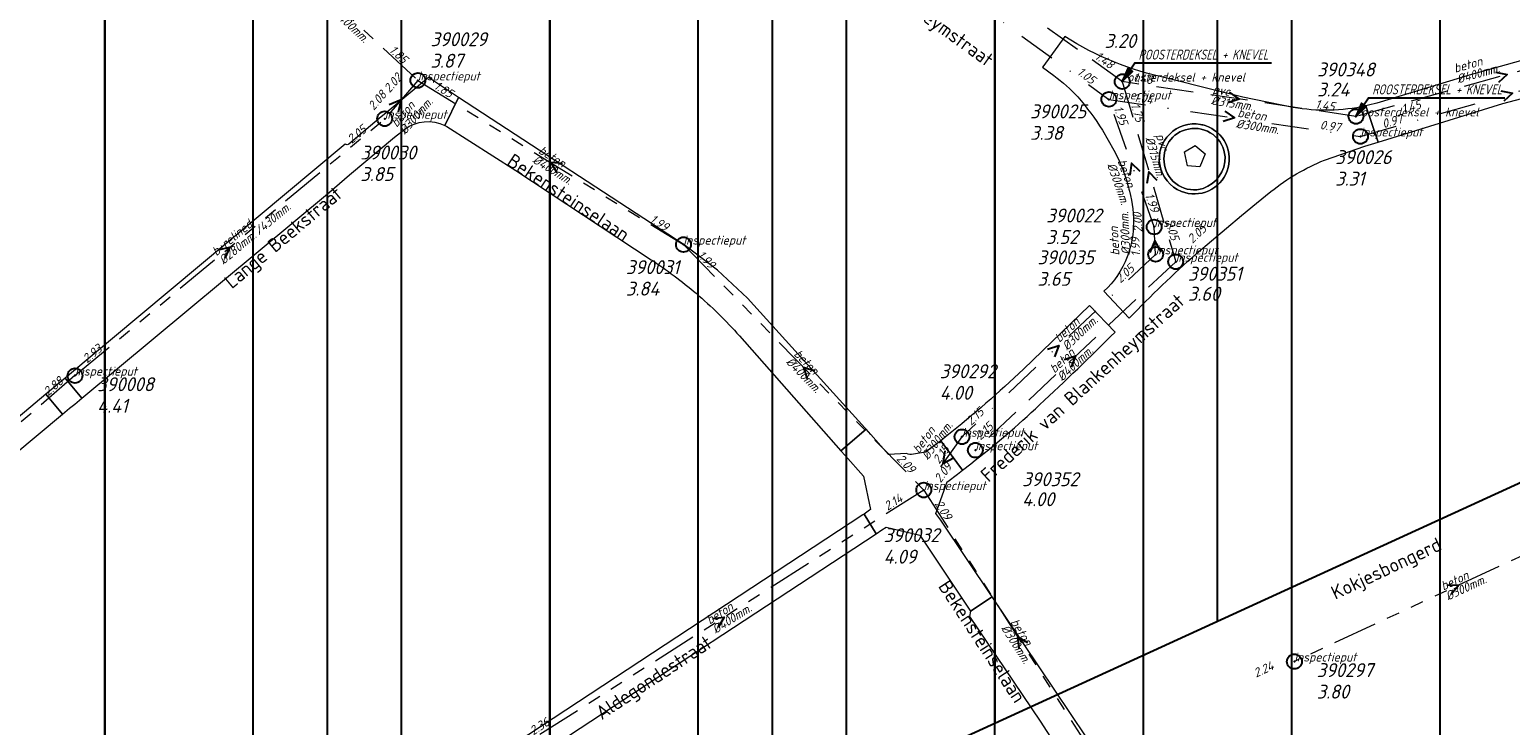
# Model space of a CAD drawing. Extents: x 148869 to 161638, y 453607 to 469810.
# Tile 376 of 656: x 154968 to 155167, y 462526 to 462620. Entities that reach past the tile are written whole.
import ezdxf
from ezdxf.enums import TextEntityAlignment as Align

# ---------------------------------------------------------------- set-up
doc = ezdxf.new("R2010")
doc.units = 0
doc.header["$PDMODE"] = 32
doc.header["$PDSIZE"] = 2
for name, pattern in [('RI-GWA', [18.45, 6, -1.8, 1.75, -1.8, 1.75, -1.8, 1.75, -1.8]), ('RI-HWA', [7.4, 5, -2.4]), ('RI-VWA', [11, 5, -3, 0, -3])]:
    doc.linetypes.add(name, pattern=pattern)
doc.layers.get('0').update_dxf_attribs({"linetype": 'CONTINUOUS'})
doc.layers.get('DEFPOINTS').update_dxf_attribs({"linetype": 'CONTINUOUS'})
for name, color, linetype in [('2022 hatch', 10, 'CONTINUOUS'), ('2024', 160, 'CONTINUOUS'), ('2024 hatch', 160, 'CONTINUOUS'), ('B-OI-AANPIJLING', 1, 'CONTINUOUS')]:
    doc.layers.add(name, color=color, linetype=linetype)
for name, color, linetype, lineweight in [('B-OI-RI-BIJZONDERDERHEDEN-T18', 134, 'CONTINUOUS', 18), ('B-OI-RI-GWA-MATERIAAL-T18', 10, 'CONTINUOUS', 18), ('B-OI-RI-GWA-PUTDEKSELHOOGTE-T25', 10, 'CONTINUOUS', 25), ('B-OI-RI-GWA_BOB-T18', 10, 'CONTINUOUS', 18), ('B-OI-RI-GWA_DIAMETER-HOOGTE-T18', 10, 'CONTINUOUS', 18), ('B-OI-RI-GWA_DIAMETER-T18', 10, 'CONTINUOUS', 18), ('B-OI-RI-GWA_PUTNUMMER-T18', 10, 'CONTINUOUS', 18), ('B-OI-RI-GWA_RIOOLPUT-S', 10, 'CONTINUOUS', 25), ('B-OI-RI-GWA_TRANSPORTLEIDING-G', 10, 'RI-GWA', 18), ('B-OI-RI-HWA-BOB-T18', 150, 'CONTINUOUS', 18), ('B-OI-RI-HWA-MATERIAAL-T18', 150, 'CONTINUOUS', 18), ('B-OI-RI-HWA-PUTDEKSELHOOGTE-T25', 150, 'CONTINUOUS', 25), ('B-OI-RI-HWA-PUTNUMMER-T25', 150, 'CONTINUOUS', 25), ('B-OI-RI-HWA_DIAMETER-T18', 150, 'CONTINUOUS', 18), ('B-OI-RI-HWA_RIOOLPUT-S', 150, 'CONTINUOUS', 25), ('B-OI-RI-HWA_TRANSPORTLEIDING-G', 150, 'RI-HWA', 18), ('B-OI-RI-STROOMRICHTING-S', 252, 'CONTINUOUS', 25), ('B-OI-RI-VWA-BOB-T18', 34, 'CONTINUOUS', 18), ('B-OI-RI-VWA-DIAMETER-T18', 34, 'CONTINUOUS', 18), ('B-OI-RI-VWA-MATERIAAL-T18', 34, 'CONTINUOUS', 18), ('B-OI-RI-VWA_PUTDEKSELHOOGTE-T25', 34, 'CONTINUOUS', 25), ('B-OI-RI-VWA_PUTNUMMER-T25', 34, 'CONTINUOUS', 25), ('B-OI-RI-VWA_RIOOLPUT-S', 34, 'CONTINUOUS', 25), ('B-OI-RI-VWA_TRANSPORTLEIDING-G', 34, 'RI-VWA', 18), ('B-RO-OG-TOPOGRAFIE-T18', 2, 'CONTINUOUS', 18), ('B-RO-VH-VERHARDING_BEDRIJFSVLOERPLAAT-GV', 251, 'CONTINUOUS', 18), ('B-RO-VH-VERHARDING_HALFVERHARDING_GRIND-GV', 251, 'CONTINUOUS', 18), ('B-RO-VH-VERHARDING_STRAATBAKSTEEN-GV', 251, 'CONTINUOUS', 18)]:
    doc.layers.add(name, color=color, linetype=linetype, lineweight=lineweight)
doc.styles.add('NLCS-ISO-M200-T18', font='NLCS-ISO.ttf', dxfattribs={"height": 0.36})
doc.styles.add('NLCS-ISO-M500-T18_CURSIEF', font='NLCS-ISO.ttf', dxfattribs={"oblique": 15, "height": 0.9})
doc.styles.add('NLCS-ISO-M750-T25_CURSIEF', font='NLCS-ISO.ttf', dxfattribs={"oblique": 15, "height": 1.875})

# ---------------------------------------------------------------- blocks, each defined once
blk = doc.blocks.new('ACMAP_ANN_TEMPLATE_gwa-diam-hoogte')
at = {"color": 0, "linetype": 'ByBlock', "style": 'NLCS-ISO-M500-T18_CURSIEF', "oblique": 15}
blk.add_attdef('gwa-diam-hoogte', (4, -1.3), '', height=1.2, dxfattribs=at)
blk = doc.blocks.new('ACMAP_ANN_TEMPLATE_vwa-diam')
at = {"color": 0, "linetype": 'ByBlock', "style": 'NLCS-ISO-M500-T18_CURSIEF', "oblique": 15}
blk.add_attdef('vwa-diam', (0.3, -1.3), '', height=1.2, dxfattribs=at)
blk = doc.blocks.new('ACMAP_ANN_TEMPLATE_vwa-materiaal')
at = {"color": 0, "linetype": 'ByBlock', "style": 'NLCS-ISO-M500-T18_CURSIEF', "oblique": 15}
blk.add_attdef('vwa-mat', (0.3, 0.2), '', height=1.2, dxfattribs=at)
blk = doc.blocks.new('ACMAP_ANN_TEMPLATE_vwa-nap-l')
at = {"color": 0, "linetype": 'ByBlock', "style": 'NLCS-ISO-M500-T18_CURSIEF', "oblique": 15}
blk.add_attdef('vwa-nap-l', (3.3, 0.2), '', height=1.2, dxfattribs=at)
blk = doc.blocks.new('ACMAP_ANN_TEMPLATE_vwa-nap-r')
at = {"color": 0, "linetype": 'ByBlock', "style": 'NLCS-ISO-M500-T18_CURSIEF', "oblique": 15}
blk.add_attdef('vwa-nap-r', (-5.6, 0.2), '', height=1.2, dxfattribs=at)
blk = doc.blocks.new('ACMAP_ANN_TEMPLATE_hwa-diam')
at = {"color": 0, "linetype": 'ByBlock', "style": 'NLCS-ISO-M500-T18_CURSIEF', "oblique": 15}
blk.add_attdef('hwa-diam', (-3.7, -1.3), '', height=1.2, dxfattribs=at)
blk = doc.blocks.new('ACMAP_ANN_TEMPLATE_hwa-materiaal')
at = {"color": 0, "linetype": 'ByBlock', "style": 'NLCS-ISO-M500-T18_CURSIEF', "oblique": 15}
blk.add_attdef('hwa-mat', (-3.7, 0.2), '', height=1.2, dxfattribs=at)
blk = doc.blocks.new('ACMAP_ANN_TEMPLATE_hwa-nap-l')
at = {"color": 0, "linetype": 'ByBlock', "style": 'NLCS-ISO-M500-T18_CURSIEF', "oblique": 15}
blk.add_attdef('hwa-nap-l', (3.3, 0.2), '', height=1.2, dxfattribs=at)
blk = doc.blocks.new('ACMAP_ANN_TEMPLATE_hwa-nap-r')
at = {"color": 0, "linetype": 'ByBlock', "style": 'NLCS-ISO-M500-T18_CURSIEF', "oblique": 15}
blk.add_attdef('hwa-nap-r', (-5.6, 0.2), '', height=1.2, dxfattribs=at)
blk = doc.blocks.new('ACMAP_ANN_TEMPLATE_gwa-diam')
at = {"color": 0, "linetype": 'ByBlock', "style": 'NLCS-ISO-M500-T18_CURSIEF', "oblique": 15}
blk.add_attdef('gwa-diam', (-2.2, -1.3), '', height=1.2, dxfattribs=at)
blk = doc.blocks.new('ACMAP_ANN_TEMPLATE_gwa-materiaal')
at = {"color": 0, "linetype": 'ByBlock', "style": 'NLCS-ISO-M500-T18_CURSIEF', "oblique": 15}
blk.add_attdef('gwa-mat', (-2.2, 0.2), '', height=1.2, dxfattribs=at)
blk = doc.blocks.new('ACMAP_ANN_TEMPLATE_gwa-nap-l')
at = {"color": 0, "linetype": 'ByBlock', "style": 'NLCS-ISO-M500-T18_CURSIEF', "oblique": 15}
blk.add_attdef('gwa-nap-l', (2.3, 0.2), '', height=1.2, dxfattribs=at)
blk = doc.blocks.new('ACMAP_ANN_TEMPLATE_gwa-nap-r')
at = {"color": 0, "linetype": 'ByBlock', "style": 'NLCS-ISO-M500-T18_CURSIEF', "oblique": 15}
blk.add_attdef('gwa-nap-r', (-5.6, 0.2), '', height=1.2, dxfattribs=at)
blk = doc.blocks.new('ACMAP_ANN_TEMPLATE_hwa-puth')
at = {"color": 0, "linetype": 'ByBlock', "style": 'NLCS-ISO-M750-T25_CURSIEF', "oblique": 15}
blk.add_attdef('hwa-puth', (-9, -6.8), '', height=1.88, dxfattribs=at)
blk = doc.blocks.new('ACMAP_ANN_TEMPLATE_hwa-putnr')
at = {"color": 0, "linetype": 'ByBlock', "style": 'NLCS-ISO-M750-T25_CURSIEF', "oblique": 15}
blk.add_attdef('hwa-putnr', (-9, -4.1), '', height=1.88, dxfattribs=at)
blk = doc.blocks.new('ACMAP_ANN_TEMPLATE_type knoop')
at = {"layer": 'DEFPOINTS', "style": 'NLCS-ISO-M500-T18_CURSIEF', "oblique": 15}
blk.add_attdef('type_knoop', (0, 0), '', height=1.2, dxfattribs=at)
blk = doc.blocks.new('ACMAP_ANN_TEMPLATE_gwa-puth')
at = {"color": 0, "linetype": 'ByBlock', "style": 'NLCS-ISO-M750-T25_CURSIEF', "oblique": 15}
blk.add_attdef('gwa-puth', (3, -5), '', height=1.88, dxfattribs=at)
blk = doc.blocks.new('ACMAP_ANN_TEMPLATE_gwa-putnr')
at = {"color": 0, "linetype": 'ByBlock', "style": 'NLCS-ISO-M750-T25_CURSIEF', "oblique": 15}
blk.add_attdef('gwa-putnr', (3, -2.1), '', height=1.88, dxfattribs=at)
blk = doc.blocks.new('ACMAP_ANN_TEMPLATE_vwa-puth')
at = {"color": 0, "linetype": 'ByBlock', "style": 'NLCS-ISO-M750-T25_CURSIEF', "oblique": 15}
blk.add_attdef('vwa-puth', (-3, 5), '', height=1.88, dxfattribs=at)
blk = doc.blocks.new('ACMAP_ANN_TEMPLATE_vwa-putnr')
at = {"color": 0, "linetype": 'ByBlock', "style": 'NLCS-ISO-M750-T25_CURSIEF', "oblique": 15}
blk.add_attdef('vaw-putnr', (-3, 7.9), '', height=1.88, dxfattribs=at)

msp = doc.modelspace()

# ---------------------------------------------------------------- hatches: boundary and pattern name
at = {"layer": '2022 hatch'}
h = msp.add_hatch(dxfattribs=at)
h.set_pattern_fill('ANSI31', color=256, scale=19.992, angle=45)
h.set_pattern_definition([(90, (0, 0), (-19.992, 0), [])])
h.paths.add_polyline_path([(155957.39, 462199.72), (155824.6, 462339.47), (155809.4, 462364.77), (155712.06, 462492.35), (155741.32, 462534.94), (155724.45, 462653.5), (155647.56, 462844.84), (155571.03, 462835.78), (155539.5, 462940.93), (155214.41, 462860.04), (154975.03, 462800.21), (154771.75, 462639.51), (154795.06, 462617.84), (154687.68, 462525.32), (154739.27, 462359.61), (154777.22, 462294.15), (154815.26, 462238.26), (154900.32, 462169.47), (154928.55, 462144.03), (154992.39, 461993.67), (155064.08, 461959.84), (155069.75, 461944.78), (155080.62, 461929.02), (155099.54, 461841.43), (155124.54, 461788.65), (155176.21, 461747.53), (155253.1, 461670.14), (155301.18, 461625.42), (155386.96, 461536.3), (155426.74, 461562.76), (155670.4, 461472.54), (155778.97, 461514.91), (155823.82, 461578.91), (155914.94, 461739.53), (155884.36, 461781.4), (155900.67, 461812.33), (155940.19, 461941.25), (155946.89, 461971.72), (155993.5, 462030.18), (155993.12, 462149.22)])
at = {"layer": '2024 hatch'}
h = msp.add_hatch(dxfattribs=at)
h.set_pattern_fill('ANSI31', color=256, scale=29.988, angle=45)
h.set_pattern_definition([(90, (0, 0), (-29.988, 0), [])])
h.paths.add_polyline_path([(154015.87, 462797.75), (154202.83, 462955.78), (154346.68, 463068.63), (154364.41, 463095.54), (154437.88, 463175.34), (154670.41, 463542.86), (154884.23, 463104.81), (154897.76, 462951.83), (154919.68, 462915.44), (155046.11, 462824.08), (155229.96, 462587.13), (155017.76, 462489.93), (155010.79, 462460.83), (155012.88, 462401.81), (154940.81, 462281.73), (154859.54, 462032.79), (154595.7, 462297.96), (154437.04, 462442.85), (154370.63, 462559.79), (154344.3, 462564.56), (154270.99, 462634.18), (154248.56, 462638.72)])

# ---------------------------------------------------------------- linework, layer by layer
at = {"layer": '2024', "flags": 128}
msp.add_lwpolyline([(154015.87, 462797.75), (154202.83, 462955.78), (154346.68, 463068.63), (154364.41, 463095.54), (154437.88, 463175.34), (154670.41, 463542.86), (154884.23, 463104.81), (154897.76, 462951.83), (154919.68, 462915.44), (155046.11, 462824.08), (155229.96, 462587.13), (155017.76, 462489.93), (155010.79, 462460.83), (155012.88, 462401.81), (154940.81, 462281.73), (154859.54, 462032.79), (154595.7, 462297.96), (154437.04, 462442.85), (154370.63, 462559.79), (154344.3, 462564.56), (154270.99, 462634.18), (154248.56, 462638.72)], close=True, dxfattribs=at)
at = {"layer": 'B-OI-AANPIJLING', "color": 251, "flags": 128}
for points in [[(155115.1, 462613.2), (155116.46, 462614.54), (155115.83, 462614.97), (155115.1, 462613.2), (155115.93, 462614.9), (155116.04, 462614.83), (155115.1, 462613.2), (155116.25, 462614.69), (155116.36, 462614.61), (155115.1, 462613.2), (155116.78, 462615.71), (155135.2, 462615.71)], [(155146.6, 462608.5), (155147.96, 462609.84), (155147.33, 462610.27), (155146.6, 462608.5), (155147.43, 462610.2), (155147.54, 462610.13), (155146.6, 462608.5), (155147.75, 462609.99), (155147.86, 462609.91), (155146.6, 462608.5), (155148.28, 462611.01), (155166.66, 462611.01)]]:
    msp.add_lwpolyline(points, dxfattribs=at)
at = {"layer": 'B-OI-RI-GWA_RIOOLPUT-S', "color": 251}
for p in [(155020.17, 462613.36), (155015.7, 462608.19), (155055.96, 462591.22), (154973.95, 462573.55), (155088.35, 462558.12), (155138.3, 462535)]:
    msp.add_point(p, dxfattribs=at)
at = {"layer": 'B-OI-RI-GWA_TRANSPORTLEIDING-G', "color": 251}
for p, q in [((155001.96, 462630.29), (155020.17, 462613.36)), ((155020.17, 462613.36), (155015.7, 462608.19)), ((155020.17, 462613.36), (155055.96, 462591.22)), ((154973.95, 462573.55), (155015.7, 462608.19)), ((155055.96, 462591.22), (155088.35, 462558.12)), ((154973.95, 462573.55), (154930.42, 462535.94)), ((155088.35, 462558.12), (155034.58, 462523.84)), ((155088.35, 462558.12), (155113.64, 462518.59)), ((155182.6, 462555.6), (155138.3, 462535))]:
    msp.add_line(p, q, dxfattribs=at)
at = {"layer": 'B-OI-RI-HWA_RIOOLPUT-S', "color": 251}
for p in [(155115.1, 462613.2), (155146.6, 462608.5), (155122.3, 462588.9), (155095.3, 462563.5)]:
    msp.add_point(p, dxfattribs=at)
at = {"layer": 'B-OI-RI-HWA_TRANSPORTLEIDING-G', "color": 251}
for p, q in [((155115.1, 462613.2), (155066.7, 462647.9)), ((155187.4, 462619.8), (155146.6, 462608.5)), ((155146.6, 462608.5), (155115.1, 462613.2)), ((155115.1, 462613.2), (155122.3, 462588.9)), ((155122.3, 462588.9), (155095.3, 462563.5))]:
    msp.add_line(p, q, dxfattribs=at)
at = {"layer": 'B-OI-RI-STROOMRICHTING-S', "color": 251}
for points in [[(155165.42, 462614.46), (155166.99, 462614.15), (155165.8, 462613.07)], [(155016.32, 462610.11), (155017.92, 462610.78), (155017.49, 462609.08)], [(155129.52, 462611.77), (155130.85, 462610.85), (155129.32, 462610.35)], [(155166.11, 462611.95), (155167.7, 462611.65), (155166.51, 462610.56)], [(155128.92, 462609.22), (155130.24, 462608.3), (155128.71, 462607.8)], [(155039.67, 462602.14), (155038.07, 462602.29), (155038.9, 462600.92)], [(155117.51, 462601.08), (155116.35, 462602.2), (155116.14, 462600.6)], [(155119.8, 462599.87), (155118.7, 462601.05), (155118.42, 462599.46)], [(154993.26, 462590.5), (154994.83, 462590.87), (154994.17, 462589.4)], [(155120.36, 462590.23), (155119.49, 462591.75), (155118.8, 462590.15)], [(155105.01, 462577.14), (155106.55, 462577.6), (155105.99, 462576.09)], [(155073.67, 462574.14), (155072.14, 462574.67), (155072.64, 462573.14)], [(155107.26, 462575.74), (155108.8, 462576.2), (155108.23, 462574.69)], [(155091.2, 462563.43), (155090.92, 462561.71), (155092.46, 462562.52)], [(155158.83, 462545.35), (155160.45, 462545.3), (155159.45, 462544.04)], [(155059.86, 462540.81), (155061.45, 462540.98), (155060.64, 462539.6)], [(155102.38, 462537.53), (155100.98, 462538.35), (155101.15, 462536.75)]]:
    msp.add_lwpolyline(points, dxfattribs=at)
at = {"layer": 'B-OI-RI-VWA_RIOOLPUT-S'}
for p in [(155113.3, 462610.8), (155147.2, 462605.8), (155119.4, 462593.6), (155119.6, 462589.9), (155093.5, 462565.3)]:
    msp.add_point(p, dxfattribs=at)
at = {"layer": 'B-OI-RI-VWA_TRANSPORTLEIDING-G', "color": 251}
for p, q in [((155065.7, 462645.5), (155113.3, 462610.8)), ((155147.2, 462605.8), (155188.2, 462617.5)), ((155119.4, 462593.6), (155113.3, 462610.8)), ((155113.3, 462610.8), (155147.2, 462605.8)), ((155119.6, 462589.9), (155119.4, 462593.6)), ((155119.6, 462589.9), (155093.5, 462565.3)), ((155093.5, 462565.3), (155088.35, 462558.12))]:
    msp.add_line(p, q, dxfattribs=at)
at = {"layer": 'B-RO-VH-VERHARDING_BEDRIJFSVLOERPLAAT-GV'}
for points in [[(155125.64, 462607.42, 0.518102), (155120.15, 462602)], [(155120.81, 462601.99, -0.428482), (155124.02, 462606.79)], [(155124.02, 462606.79, -0.455426), (155128.95, 462603.07)], [(155126.29, 462607.26, 0.034109), (155125.64, 462607.42)], [(155129.24, 462601.17, 0.422873), (155126.29, 462607.26)], [(155128.95, 462603.07, -0.331197), (155126, 462598.8)], [(155120.15, 462602, 0.263605), (155123.08, 462598.38)], [(155126, 462598.8, -0.461482), (155120.81, 462601.99)], [(155123.08, 462598.38, 0.422167), (155129.24, 462601.17)]]:
    msp.add_lwpolyline(points, format="xyb", dxfattribs=at)
at = {"layer": 'B-RO-VH-VERHARDING_HALFVERHARDING_GRIND-GV'}
for points in [[(155124.02, 462606.79, 0.428482), (155120.81, 462601.99)], [(155128.95, 462603.07, 0.455426), (155124.02, 462606.79)], [(155126, 462598.8, 0.331197), (155128.95, 462603.07)], [(155120.81, 462601.99, 0.461482), (155126, 462598.8)]]:
    msp.add_lwpolyline(points, format="xyb", dxfattribs=at)
at = {"layer": 'B-RO-VH-VERHARDING_HALFVERHARDING_GRIND-GV', "flags": 128}
msp.add_lwpolyline([(155124.94, 462604.58), (155126.26, 462603.45), (155125.57, 462601.72), (155123.9, 462601.85), (155123.47, 462603.73)], close=True, dxfattribs=at)
at = {"layer": 'B-RO-VH-VERHARDING_STRAATBAKSTEEN-GV', "flags": 128}
for points in [[(155107.36, 462619.26), (155104.39, 462615.19), (155104.35, 462615.13), (155105.89, 462614.01)], [(155183.24, 462620.1), (155172.62, 462617.08), (155162.17, 462614.17), (155149.41, 462610.3)], [(155147.91, 462609.92), (155149.61, 462605.05), (155156.56, 462607.21), (155166.39, 462610.23), (155173.03, 462612.02), (155179.25, 462613.68), (155184.71, 462615.3)], [(155023.8, 462607.3), (155025.66, 462611.05), (155021.58, 462613.73), (155016.13, 462609.16), (155014.97, 462608.23), (155010.88, 462604.75)], [(155138.14, 462609.72), (155131.33, 462611.1), (155127.35, 462612.1), (155121.1, 462613.66)], [(155025.66, 462611.05), (155023.8, 462607.3), (155024.09, 462607.14), (155033.35, 462601.19), (155051.6, 462589.18)], [(155063.51, 462578.91), (155077.19, 462563.43), (155080.58, 462566.34), (155080.41, 462566.53), (155064.59, 462584.01), (155060.57, 462587.79), (155056.06, 462591.17), (155025.66, 462611.05)], [(155142.37, 462602.62), (155147.8, 462604.49), (155149.61, 462605.05), (155147.91, 462609.92)], [(155010.38, 462604.75), (154974.91, 462575.12), (154974.9, 462575.11), (154972.63, 462573.22), (154974.89, 462570.52), (155008.25, 462598.29), (155010.95, 462600.63), (155017.03, 462605.71), (155018.39, 462606.79)], [(155112.43, 462606.67), (155113.97, 462603.95)], [(155125.09, 462590.02), (155131.18, 462595.16), (155133.18, 462596.79), (155135.14, 462598.39)], [(155112.63, 462584.92), (155116.05, 462581.32)], [(155114.14, 462579.43), (155110.68, 462583.02), (155101.78, 462574.43)], [(155086, 462563.04), (155083.58, 462562.9), (155081.21, 462565.62), (155080.58, 462566.34), (155077.19, 462563.43), (155077.75, 462562.8), (155080.22, 462560.01), (155081.19, 462555.52), (155081.04, 462555.41), (155080.31, 462554.89), (155081.92, 462552.22), (155082.71, 462552.74), (155083.3, 462553.13), (155087.8, 462552.05), (155094.65, 462541.78), (155097.57, 462543.74), (155090.64, 462554.06), (155089.99, 462554.96), (155091.52, 462559.22), (155091.6, 462559.28), (155092.88, 462560.27), (155093.57, 462560.8)], [(155093.57, 462560.8), (155090.65, 462564.76), (155089.98, 462564.26), (155088.6, 462563.25), (155088.58, 462563.25), (155088.58, 462563.24), (155086.96, 462562.95)], [(155091.48, 462565.46), (155090.65, 462564.76), (155093.57, 462560.8), (155094.67, 462561.67)]]:
    msp.add_lwpolyline(points, dxfattribs=at)
at = {"layer": 'B-RO-VH-VERHARDING_STRAATBAKSTEEN-GV'}
for points in [[(155121.1, 462613.66, -0.088783), (155107.36, 462619.26)], [(155105.89, 462614.01, -0.042992), (155109.13, 462611.13)], [(155109.13, 462611.13, -0.029419), (155112.43, 462606.67)], [(155147.91, 462609.92, -0.099834), (155138.14, 462609.72)], [(155149.41, 462610.3, -0.015782), (155147.91, 462609.92)], [(155018.39, 462606.79, -0.273242), (155023.8, 462607.3)], [(155120.15, 462602, -0.518102), (155125.64, 462607.42)], [(155125.64, 462607.42, -0.034109), (155126.29, 462607.26)], [(155126.29, 462607.26, -0.422873), (155129.24, 462601.17)], [(155010.88, 462604.75, -0.239607), (155010.38, 462604.75)], [(155113.97, 462603.95, -0.04238), (155115.44, 462600.6)], [(155135.14, 462598.39, -0.071696), (155142.37, 462602.62)], [(155115.44, 462600.6, -0.025813), (155116.06, 462598.43)], [(155123.08, 462598.38, -0.263605), (155120.15, 462602)], [(155129.24, 462601.17, -0.422167), (155123.08, 462598.38)], [(155116.06, 462598.43, -0.077035), (155116.59, 462593.57)], [(155116.59, 462593.57, -0.082183), (155115.76, 462589.55)], [(155051.6, 462589.18, -0.0325), (155057.66, 462584.65)], [(155115.76, 462589.55, -0.115767), (155112.63, 462584.92)], [(155116.05, 462581.32, -0.017525), (155125.09, 462590.02)], [(155057.66, 462584.65, -0.034762), (155063.51, 462578.91)], [(155103.96, 462569.62, 0.009509), (155114.14, 462579.43)], [(155101.78, 462574.43, -0.022781), (155091.48, 462565.46)], [(155094.67, 462561.67, 0.025857), (155103.96, 462569.62)], [(155086.96, 462562.95, -0.136389), (155086, 462563.04)]]:
    msp.add_lwpolyline(points, format="xyb", dxfattribs=at)
at = {"layer": 'B-RO-VH-VERHARDING_STRAATBAKSTEEN-GV', "flags": 128}
for points in [[(154970.02, 462571.04), (154972.28, 462568.34), (154973.22, 462569.17), (154973.92, 462569.71), (154974.89, 462570.52), (154972.63, 462573.22), (154971.66, 462572.41), (154971, 462571.87)], [(154972.28, 462568.34), (154970.02, 462571.04), (154954.46, 462557.97), (154941.03, 462546.67), (154923.5, 462531.65), (154912.08, 462521.98), (154909.74, 462520.03), (154892.84, 462505.62), (154875.85, 462491.21), (154878.14, 462488.61), (154884.56, 462493.89), (154944.7, 462544.92), (154945.01, 462545.17), (154945.49, 462545.63), (154947.55, 462547.53), (154949.82, 462549.63)], [(155021.75, 462516.37), (155021.13, 462515.98), (155022.82, 462513.38), (155081.92, 462552.22), (155080.31, 462554.89), (155080.14, 462554.77)], [(155135.12, 462489.17), (155133.18, 462491.67), (155127.16, 462499.64), (155118.2, 462513.06), (155117.12, 462514.65), (155111.73, 462522.65), (155110.24, 462524.86), (155097.57, 462543.74), (155094.65, 462541.78), (155094.5, 462541.09), (155104.05, 462526.97), (155108.64, 462519.86), (155108.64, 462519.85), (155121.5, 462500), (155129.09, 462488.46), (155130.67, 462485.94)]]:
    msp.add_lwpolyline(points, close=True, dxfattribs=at)

# ---------------------------------------------------------------- block references
at = {"layer": 'B-OI-RI-GWA-MATERIAAL-T18', "color": 251}
for p, rotation, values in [((155018.9, 462608.49), 49.15319248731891, {'gwa-mat': 'beton'}), ((155038.07, 462602.29), 328.2587106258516, {'gwa-mat': 'beton'}), ((154994.83, 462590.87), 39.68251449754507, {'gwa-mat': 'b+relined'}), ((155072.15, 462574.67), 314.3788607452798, {'gwa-mat': 'beton'}), ((155160.45, 462545.3), 24.93895936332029, {'gwa-mat': 'beton'}), ((155061.46, 462540.98), 32.51874178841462, {'gwa-mat': 'beton'}), ((155100.99, 462538.35), 302.6097821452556, {'gwa-mat': 'beton'})]:
    msp.add_blockref('ACMAP_ANN_TEMPLATE_gwa-materiaal', p, dxfattribs=dict(at, rotation=rotation)).add_auto_attribs(values)
at = {"layer": 'B-OI-RI-GWA-PUTDEKSELHOOGTE-T25', "color": 251}
for p, values in [((155018.87, 462620.07), {'gwa-puth': '3.87'}), ((155009.41, 462604.79), {'gwa-puth': '3.85'}), ((155045.21, 462589.34), {'gwa-puth': '3.84'}), ((154973.95, 462573.55), {'gwa-puth': '4.41'}), ((155079.93, 462553.2), {'gwa-puth': '4.09'}), ((155138.3, 462535), {'gwa-puth': '3.80'})]:
    msp.add_blockref('ACMAP_ANN_TEMPLATE_gwa-puth', p, dxfattribs=at).add_auto_attribs(values)
at = {"layer": 'B-OI-RI-GWA_BOB-T18', "color": 251}
for name, p, rotation, values in [('ACMAP_ANN_TEMPLATE_gwa-nap-r', (155020.17, 462613.36), 317.0861180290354, {'gwa-nap-r': '1.85'}), ('ACMAP_ANN_TEMPLATE_gwa-nap-l', (155015, 462609.72), 49.15319248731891, {'gwa-nap-l': '2.02'}), ('ACMAP_ANN_TEMPLATE_gwa-nap-l', (155020.17, 462613.36), 328.2587106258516, {'gwa-nap-l': '1.85'}), ('ACMAP_ANN_TEMPLATE_gwa-nap-r', (155018.04, 462613.34), 49.15319248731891, {'gwa-nap-r': '2.08'}), ('ACMAP_ANN_TEMPLATE_gwa-nap-r', (155015.7, 462608.19), 39.68251449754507, {'gwa-nap-r': '2.05'}), ('ACMAP_ANN_TEMPLATE_gwa-nap-r', (155055.96, 462591.22), 328.2587106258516, {'gwa-nap-r': '1.99'}), ('ACMAP_ANN_TEMPLATE_gwa-nap-l', (155055.96, 462591.22), 314.3788607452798, {'gwa-nap-l': '1.99'}), ('ACMAP_ANN_TEMPLATE_gwa-nap-l', (154973.95, 462573.55), 39.68251449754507, {'gwa-nap-l': '2.93'}), ('ACMAP_ANN_TEMPLATE_gwa-nap-l', (154968.73, 462569.08), 40.82707581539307, {'gwa-nap-l': '2.88'}), ('ACMAP_ANN_TEMPLATE_gwa-nap-r', (155088.35, 462558.12), 314.3788607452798, {'gwa-nap-r': '2.09'}), ('ACMAP_ANN_TEMPLATE_gwa-nap-l', (155081.64, 462553.9), 32.51874178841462, {'gwa-nap-l': '2.14'}), ('ACMAP_ANN_TEMPLATE_gwa-nap-l', (155088.35, 462558.12), 302.6097821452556, {'gwa-nap-l': '2.09'}), ('ACMAP_ANN_TEMPLATE_gwa-nap-r', (155138.3, 462535), 24.93895936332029, {'gwa-nap-r': '2.24'}), ('ACMAP_ANN_TEMPLATE_gwa-nap-r', (155040.52, 462527.89), 33.02009152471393, {'gwa-nap-r': '2.36'})]:
    msp.add_blockref(name, p, dxfattribs=dict(at, rotation=rotation)).add_auto_attribs(values)
at = {"layer": 'B-OI-RI-GWA_DIAMETER-HOOGTE-T18', "color": 251, "rotation": 39.68251449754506}
msp.add_blockref('ACMAP_ANN_TEMPLATE_gwa-diam-hoogte', (154994.83, 462590.87), dxfattribs=at).add_auto_attribs({'gwa-diam-hoogte': '/430mm.'})
at = {"layer": 'B-OI-RI-GWA_DIAMETER-T18', "color": 251}
for p, rotation, values in [((155011.07, 462621.83), 317.0861180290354, {'gwa-diam': '%%c400mm.'}), ((155018.9, 462608.49), 49.15319248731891, {'gwa-diam': '%%c300mm.'}), ((155038.07, 462602.29), 328.2587106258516, {'gwa-diam': '%%c400mm.'}), ((154994.83, 462590.87), 39.68251449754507, {'gwa-diam': '%%c280mm.'}), ((155072.15, 462574.67), 314.3788607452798, {'gwa-diam': '%%c400mm.'}), ((155160.45, 462545.3), 24.93895936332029, {'gwa-diam': '%%c300mm.'}), ((155061.46, 462540.98), 32.51874178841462, {'gwa-diam': '%%c400mm.'}), ((155100.99, 462538.35), 302.6097821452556, {'gwa-diam': '%%c300mm.'})]:
    msp.add_blockref('ACMAP_ANN_TEMPLATE_gwa-diam', p, dxfattribs=dict(at, rotation=rotation)).add_auto_attribs(values)
at = {"layer": 'B-OI-RI-GWA_PUTNUMMER-T18', "color": 251}
for p, values in [((155018.87, 462620.07), {'gwa-putnr': '390029'}), ((155009.41, 462604.79), {'gwa-putnr': '390030'}), ((155045.21, 462589.34), {'gwa-putnr': '390031'}), ((154973.95, 462573.55), {'gwa-putnr': '390008'}), ((155079.93, 462553.2), {'gwa-putnr': '390032'}), ((155138.3, 462535), {'gwa-putnr': '390297'})]:
    msp.add_blockref('ACMAP_ANN_TEMPLATE_gwa-putnr', p, dxfattribs=at).add_auto_attribs(values)
at = {"layer": 'B-OI-RI-HWA-BOB-T18', "color": 251}
for name, p, rotation, values in [('ACMAP_ANN_TEMPLATE_hwa-nap-l', (155108.5, 462618.13), 324.361666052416, {'hwa-nap-l': '1.48'}), ('ACMAP_ANN_TEMPLATE_hwa-nap-r', (155122.02, 462612.19), 351.5137117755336, {'hwa-nap-r': '1.48'}), ('ACMAP_ANN_TEMPLATE_hwa-nap-l', (155137.77, 462609.9), 351.5137117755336, {'hwa-nap-l': '1.45'}), ('ACMAP_ANN_TEMPLATE_hwa-nap-r', (155158.4, 462610.19), 15.48064474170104, {'hwa-nap-r': '1.45'}), ('ACMAP_ANN_TEMPLATE_hwa-nap-l', (155115.1, 462613.2), 286.5043613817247, {'hwa-nap-l': '1.75'}), ('ACMAP_ANN_TEMPLATE_hwa-nap-r', (155122.3, 462588.9), 286.5043613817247, {'hwa-nap-r': '2.05'}), ('ACMAP_ANN_TEMPLATE_hwa-nap-l', (155122.3, 462588.9), 43.25105395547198, {'hwa-nap-l': '2.05'}), ('ACMAP_ANN_TEMPLATE_hwa-nap-r', (155100.2, 462568.46), 43.25105395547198, {'hwa-nap-r': '2.15'})]:
    msp.add_blockref(name, p, dxfattribs=dict(at, rotation=rotation)).add_auto_attribs(values)
at = {"layer": 'B-OI-RI-HWA-MATERIAAL-T18', "color": 251}
for p, rotation, values in [((155163.59, 462615.18), 15.48064474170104, {'hwa-mat': 'beton'}), ((155130.85, 462610.85), 351.5137117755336, {'hwa-mat': 'pvc'}), ((155120.47, 462602.39), 286.5043613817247, {'hwa-mat': 'pvc'}), ((155108.8, 462576.2), 43.25105395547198, {'hwa-mat': 'beton'})]:
    msp.add_blockref('ACMAP_ANN_TEMPLATE_hwa-materiaal', p, dxfattribs=dict(at, rotation=rotation)).add_auto_attribs(values)
at = {"layer": 'B-OI-RI-HWA-PUTDEKSELHOOGTE-T25', "color": 251}
for p, values in [((155121.71, 462624.54), {'hwa-puth': '3.20'}), ((155150.35, 462617.99), {'hwa-puth': '3.24'}), ((155132.95, 462590.45), {'hwa-puth': '3.60'}), ((155110.6, 462562.74), {'hwa-puth': '4.00'})]:
    msp.add_blockref('ACMAP_ANN_TEMPLATE_hwa-puth', p, dxfattribs=at).add_auto_attribs(values)
at = {"layer": 'B-OI-RI-HWA-PUTNUMMER-T25', "color": 251}
for p, values in [((155150.35, 462617.99), {'hwa-putnr': '390348'}), ((155132.95, 462590.45), {'hwa-putnr': '390351'}), ((155110.6, 462562.74), {'hwa-putnr': '390352'})]:
    msp.add_blockref('ACMAP_ANN_TEMPLATE_hwa-putnr', p, dxfattribs=at).add_auto_attribs(values)
at = {"layer": 'B-OI-RI-HWA_DIAMETER-T18', "color": 251}
for p, rotation, values in [((155163.59, 462615.18), 15.48064474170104, {'hwa-diam': '%%c400mm.'}), ((155130.85, 462610.85), 351.5137117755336, {'hwa-diam': '%%c315mm.'}), ((155120.47, 462602.39), 286.5043613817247, {'hwa-diam': '%%c315mm.'}), ((155108.8, 462576.2), 43.25105395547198, {'hwa-diam': '%%c400mm.'})]:
    msp.add_blockref('ACMAP_ANN_TEMPLATE_hwa-diam', p, dxfattribs=dict(at, rotation=rotation)).add_auto_attribs(values)
at = {"layer": 'B-OI-RI-VWA-BOB-T18', "color": 251}
for name, p, rotation, values in [('ACMAP_ANN_TEMPLATE_vwa-nap-r', (155113.3, 462610.8), 323.908265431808, {'vwa-nap-r': '1.05'}), ('ACMAP_ANN_TEMPLATE_vwa-nap-l', (155113.3, 462610.8), 351.6097865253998, {'vwa-nap-l': '1.04'}), ('ACMAP_ANN_TEMPLATE_vwa-nap-r', (155115.61, 462604.32), 289.5271104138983, {'vwa-nap-r': '1.95'}), ('ACMAP_ANN_TEMPLATE_vwa-nap-l', (155147.2, 462605.8), 15.92693720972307, {'vwa-nap-l': '0.97'}), ('ACMAP_ANN_TEMPLATE_vwa-nap-r', (155147.2, 462605.8), 351.6097865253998, {'vwa-nap-r': '0.97'}), ('ACMAP_ANN_TEMPLATE_vwa-nap-l', (155116.84, 462600.97), 289.5271104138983, {'vwa-nap-l': '1.99'}), ('ACMAP_ANN_TEMPLATE_vwa-nap-l', (155118.21, 462589.6), 93.09405805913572, {'vwa-nap-l': '2.00'}), ('ACMAP_ANN_TEMPLATE_vwa-nap-r', (155117.43, 462595.24), 93.09405805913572, {'vwa-nap-r': '1.99'}), ('ACMAP_ANN_TEMPLATE_vwa-nap-l', (155112.59, 462583.53), 43.30535293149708, {'vwa-nap-l': '2.05'}), ('ACMAP_ANN_TEMPLATE_vwa-nap-r', (155098.94, 462570.44), 43.30535293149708, {'vwa-nap-r': '2.15'}), ('ACMAP_ANN_TEMPLATE_vwa-nap-l', (155088.67, 462558.75), 54.34925345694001, {'vwa-nap-l': '2.15'}), ('ACMAP_ANN_TEMPLATE_vwa-nap-r', (155094.05, 462563.44), 54.34925345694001, {'vwa-nap-r': '2.09'})]:
    msp.add_blockref(name, p, dxfattribs=dict(at, rotation=rotation)).add_auto_attribs(values)
at = {"layer": 'B-OI-RI-VWA-DIAMETER-T18', "color": 251}
for p, rotation in [((155130.25, 462608.3), 351.6097865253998), ((155114.16, 462602.7), 289.5271104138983), ((155114.94, 462589.48), 93.09405805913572), ((155106.55, 462577.6), 43.30535293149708), ((155087.68, 462562.6), 54.34925345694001)]:
    msp.add_blockref('ACMAP_ANN_TEMPLATE_vwa-diam', p, dxfattribs=dict(at, rotation=rotation)).add_auto_attribs({'vwa-diam': '%%c300mm.'})
at = {"layer": 'B-OI-RI-VWA-MATERIAAL-T18', "color": 251}
for p, rotation in [((155130.25, 462608.3), 351.6097865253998), ((155114.16, 462602.7), 289.5271104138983), ((155114.94, 462589.48), 93.09405805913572), ((155106.55, 462577.6), 43.30535293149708), ((155087.68, 462562.6), 54.34925345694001)]:
    msp.add_blockref('ACMAP_ANN_TEMPLATE_vwa-materiaal', p, dxfattribs=dict(at, rotation=rotation)).add_auto_attribs({'vwa-mat': 'beton'})
at = {"layer": 'B-OI-RI-VWA_PUTDEKSELHOOGTE-T25', "color": 251}
for p, values in [((155105.67, 462600.34), {'vwa-puth': '3.38'}), ((155146.81, 462594.17), {'vwa-puth': '3.31'}), ((155107.83, 462586.3), {'vwa-puth': '3.52'}), ((155106.67, 462580.66), {'vwa-puth': '3.65'}), ((155093.5, 462565.3), {'vwa-puth': '4.00'})]:
    msp.add_blockref('ACMAP_ANN_TEMPLATE_vwa-puth', p, dxfattribs=at).add_auto_attribs(values)
at = {"layer": 'B-OI-RI-VWA_PUTNUMMER-T25', "color": 251}
for p, values in [((155105.67, 462600.34), {'vaw-putnr': '390025'}), ((155146.81, 462594.17), {'vaw-putnr': '390026'}), ((155107.83, 462586.3), {'vaw-putnr': '390022'}), ((155106.67, 462580.66), {'vaw-putnr': '390035'}), ((155093.5, 462565.3), {'vaw-putnr': '390292'})]:
    msp.add_blockref('ACMAP_ANN_TEMPLATE_vwa-putnr', p, dxfattribs=at).add_auto_attribs(values)
at = {"layer": 'DEFPOINTS', "color": 251}
for p in [(155020.17, 462613.36), (155015.7, 462608.19), (155055.96, 462591.22), (154973.95, 462573.55)]:
    msp.add_blockref('ACMAP_ANN_TEMPLATE_type knoop', p, dxfattribs=at).add_auto_attribs({'type_knoop': 'inspectieput'})
at = {"layer": 'DEFPOINTS'}
for p, values in [((155115.1, 462613.2), {'type_knoop': 'roosterdeksel + knevel'}), ((155113.3, 462610.8), {'type_knoop': 'inspectieput'}), ((155146.6, 462608.5), {'type_knoop': 'roosterdeksel + knevel'}), ((155147.2, 462605.8), {'type_knoop': 'inspectieput'}), ((155119.4, 462593.6), {'type_knoop': 'inspectieput'}), ((155119.6, 462589.9), {'type_knoop': 'inspectieput'}), ((155122.3, 462588.9), {'type_knoop': 'inspectieput'}), ((155093.5, 462565.3), {'type_knoop': 'inspectieput'}), ((155095.3, 462563.5), {'type_knoop': 'inspectieput'}), ((155088.35, 462558.12), {'type_knoop': 'inspectieput'}), ((155138.3, 462535), {'type_knoop': 'inspectieput'})]:
    msp.add_blockref('ACMAP_ANN_TEMPLATE_type knoop', p, dxfattribs=at).add_auto_attribs(values)

# ---------------------------------------------------------------- texts
at = {"layer": 'B-OI-RI-BIJZONDERDERHEDEN-T18', "color": 251, "style": 'NLCS-ISO-M500-T18_CURSIEF', "oblique": 15, "width": 0.8}
for p in [(155117.29, 462616.17), (155148.79, 462611.47)]:
    msp.add_text('ROOSTERDEKSEL + KNEVEL', height=1.35, dxfattribs=at).set_placement(p)
at = {"layer": 'B-RO-OG-TOPOGRAFIE-T18', "style": 'NLCS-ISO-M200-T18'}
for s, rotation, p in [('Frederik van Blankenheymstraat', 324.2, (155082.63, 462626.19)), ('Bekensteinselaan', 326.5, (155040.47, 462597.58)), ('Lange Beekstraat', 39.9, (155002.2, 462591.97)), ('Frederik van Blankenheymstraat', 42.4, (155109.94, 462571.72)), ('Kokjesbongerd', 25.2, (155150.79, 462547.3)), ('Bekensteinselaan', 303.2, (155096.22, 462537.71)), ('Aldegondestraat', 33.6, (155052.11, 462532.62))]:
    msp.add_text(s, height=1.875, rotation=rotation, dxfattribs=at).set_placement(p, align=Align.MIDDLE)

doc.saveas('drawing.dxf')
